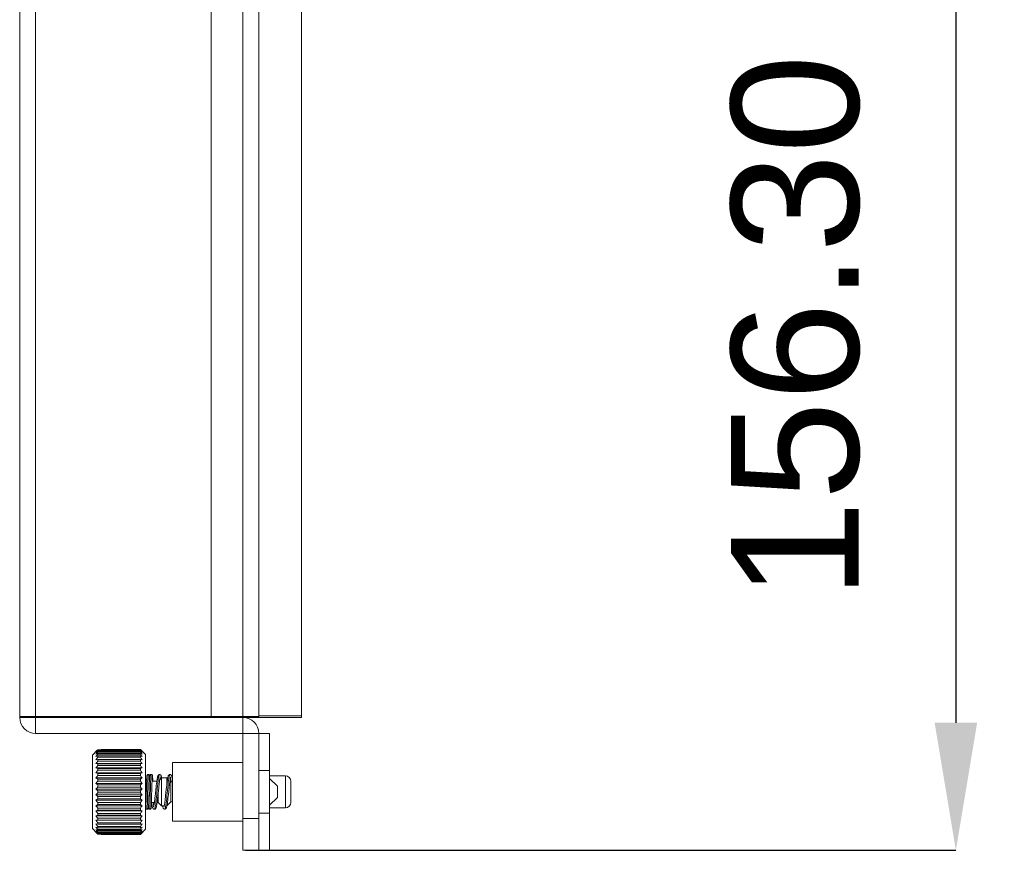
# Model space of a CAD drawing. Header units: millimetres. Extents: x 3925 to 5043, y -86 to 778.
# Tile 280 of 439: x 4652 to 4675, y 403 to 423. Entities that reach past the tile are written whole.
import ezdxf

# ---------------------------------------------------------------- set-up
doc = ezdxf.new("R2010")
doc.units = ezdxf.units.MM
doc.header["$LTSCALE"] = 46.255
doc.header["$PDMODE"] = 3
doc.header["$PDSIZE"] = 1
doc.layers.get('0').update_dxf_attribs({"linetype": 'CONTINUOUS'})
doc.layers.get('Defpoints').update_dxf_attribs({"linetype": 'CONTINUOUS'})
for name, color, linetype in [('H30K-FOG-FILDXF_CONTINUOUS_LINE', 7, 'CONTINUOUS'), ('H30K-SPONGE-DXF_CONTINUOUS_LINE', 7, 'CONTINUOUS'), ('PIN-D3_L3-T1DXF_CONTINUOUS_LINE', 7, 'CONTINUOUS'), ('SW3DPS-52-39DXF_CONTINUOUS_LINE', 7, 'CONTINUOUS')]:
    doc.layers.add(name, color=color, linetype=linetype)
doc.styles.add('SLDTEXTSTYLE0', font='arialbd.ttf', dxfattribs={"height": 5.5})
doc.styles.add('SLDTEXTSTYLE2', font='arial.ttf')
doc.dimstyles.new('SLDDIMSTYLE1', dxfattribs={"dimtxt": 5.650301, "dimasz": 4.572, "dimexe": 0, "dimexo": 0.0625, "dimgap": 1.412575, "dimtad": 0, "dimtih": 1, "dimtoh": 1, "dimlfac": 3.5, "dimrnd": 1e-09, "dimzin": 4, "dimdsep": 46, "dimtxsty": 'SLDTEXTSTYLE0', "dimsah": 1, "dimcen": 0.09, "dimadec": 0, "dimazin": 1, "dimtol": 1, "dimtp": 0.8, "dimtm": 0.8, "dimtfac": 1, "dimtdec": 1, "dimtofl": 0, "dimtmove": 0, "dimatfit": 3, "dimfxl": 1, "dimfrac": 2, "dimtolj": 1, "dimarcsym": 0})

# ---------------------------------------------------------------- blocks, each defined once
blk = doc.blocks.new('*D47')
at = {"color": 0, "linetype": 'Continuous', "lineweight": -2}
for p, q in [((4657.443, 442.381), (4674.145, 442.381)), ((4674.145, 439.381), (4674.145, 406.306)), ((4657.443, 403.306), (4674.145, 403.306))]:
    blk.add_line(p, q, dxfattribs=at)
at = {"color": 0, "linetype": 'Continuous'}
for points in [[(4673.645, 439.381), (4674.645, 439.381), (4674.145, 442.381)], [(4673.645, 406.306), (4674.645, 406.306), (4674.145, 403.306)]]:
    blk.add_solid(points, dxfattribs=at)
at = {"layer": 'Defpoints', "color": 0, "linetype": 'Continuous'}
for p in [(4657.38, 442.381), (4657.38, 403.306), (4674.145, 403.306)]:
    blk.add_point(p, dxfattribs=at)
at = {"color": 0, "linetype": 'Continuous', "lineweight": 0, "insert": (4670.81, 421.443), "char_height": 3, "attachment_point": 5, "rotation": 90, "style": 'SLDTEXTSTYLE2'}
blk.add_mtext('\\A1;156.30 [6.15]', dxfattribs=at)

msp = doc.modelspace()

# ---------------------------------------------------------------- linework, layer by layer
at = {"layer": 'H30K-FOG-FILDXF_CONTINUOUS_LINE', "color": 7, "linetype": 'Continuous', "lineweight": 0}
for p, q in [((4652.1301, 406.4311), (4652.1301, 439.2561)), ((4652.5051, 439.2311), (4652.5051, 406.4561)), ((4656.6301, 439.2311), (4656.6301, 406.4561)), ((4657.3801, 439.2311), (4657.3801, 406.4561)), ((4657.7551, 439.2311), (4657.7551, 406.4561)), ((4652.1301, 406.4561), (4656.6301, 406.4561)), ((4652.1301, 406.4311), (4652.5051, 406.4311)), ((4652.5051, 406.4311), (4652.5051, 406.4561)), ((4657.3801, 406.4311), (4652.5051, 406.4311)), ((4652.5051, 406.0561), (4652.5051, 406.4311)), ((4657.7547, 406.4561), (4656.6301, 406.4561)), ((4657.3801, 403.3061), (4657.3801, 406.4311)), ((4657.7551, 406.0561), (4652.5051, 406.0561)), ((4657.7551, 406.0561), (4657.7551, 403.3061)), ((4657.3801, 404.0561), (4657.7551, 404.0561)), ((4657.3801, 403.3061), (4657.7551, 403.3061))]:
    msp.add_line(p, q, dxfattribs=at)
for centre, start, end in [((4652.5051, 406.4311), 180, 270), ((4657.3801, 406.0561), 0, 90)]:
    msp.add_arc(centre, 0.375, start, end, dxfattribs=at)
at = {"layer": 'H30K-SPONGE-DXF_CONTINUOUS_LINE', "color": 7, "linetype": 'Continuous', "lineweight": 0}
for p, q in [((4658.7551, 406.4686), (4658.7551, 439.2186)), ((4657.3801, 406.4311), (4658.7551, 406.4311)), ((4657.7547, 406.4686), (4658.7551, 406.4686)), ((4658.7551, 406.4686), (4658.7551, 406.4311)), ((4658.0051, 406.0561), (4657.7551, 406.0561)), ((4658.0051, 406.0561), (4658.0051, 403.3061)), ((4658.0051, 405.1811), (4657.7551, 405.1811)), ((4657.7551, 403.9107), (4657.7551, 405.1811)), ((4657.7551, 403.8666), (4657.7551, 405.1811)), ((4658.0051, 404.1811), (4657.7551, 404.1811)), ((4658.0051, 403.3061), (4657.7551, 403.3061))]:
    msp.add_line(p, q, dxfattribs=at)
at = {"layer": 'PIN-D3_L3-T1DXF_CONTINUOUS_LINE', "color": 7, "linetype": 'Continuous', "lineweight": 0}
for p, q in [((4658.3801, 405.0561), (4658.0051, 405.0561)), ((4658.3801, 404.3061), (4658.3801, 405.0561)), ((4658.5051, 404.4311), (4658.5051, 404.9311)), ((4658.3801, 404.3061), (4658.0051, 404.3061))]:
    msp.add_line(p, q, dxfattribs=at)
for centre, start, end in [((4658.3801, 404.9311), 0, 90), ((4658.3801, 404.4311), 270, 0)]:
    msp.add_arc(centre, 0.125, start, end, dxfattribs=at)
at = {"layer": 'SW3DPS-52-39DXF_CONTINUOUS_LINE', "color": 7, "linetype": 'Continuous', "lineweight": 0}
for p, q in [((4653.8421, 405.5469), (4653.9478, 405.6536)), ((4653.9671, 405.673), (4653.9478, 405.6536)), ((4653.9478, 405.6536), (4653.9671, 405.6702)), ((4654.0484, 405.673), (4653.9671, 405.673)), ((4654.9671, 405.6702), (4653.9671, 405.6702)), ((4653.9671, 405.6702), (4653.9671, 405.661)), ((4654.9671, 405.661), (4653.9671, 405.661)), ((4654.9671, 405.6811), (4654.0484, 405.6811)), ((4654.0484, 405.6702), (4654.0484, 405.6811)), ((4654.9671, 405.6792), (4654.0484, 405.6792)), ((4655.0921, 405.5561), (4654.9671, 405.6811)), ((4654.9671, 405.6811), (4654.9671, 405.6792)), ((4654.9896, 405.6552), (4654.9671, 405.6792)), ((4654.9671, 405.6702), (4654.9671, 405.661)), ((4655.0113, 405.6317), (4654.9896, 405.6552)), ((4653.8421, 403.8154), (4653.8421, 405.5469)), ((4653.9229, 405.5089), (4653.9671, 405.5247)), ((4653.9229, 405.4343), (4653.9671, 405.4418)), ((4654.9671, 405.64), (4653.9671, 405.64)), ((4653.9671, 405.64), (4653.9671, 405.6236)), ((4654.9671, 405.6236), (4653.9671, 405.6236)), ((4654.9671, 405.5912), (4653.9671, 405.5912)), ((4653.9671, 405.5912), (4653.9671, 405.568)), ((4654.9671, 405.568), (4653.9671, 405.568)), ((4654.9671, 405.5247), (4653.9671, 405.5247)), ((4653.9671, 405.5247), (4653.9671, 405.495)), ((4654.9671, 405.495), (4653.9671, 405.495)), ((4654.9671, 405.4418), (4653.9671, 405.4418)), ((4653.9671, 405.4418), (4653.9671, 405.4063)), ((4654.9671, 405.64), (4654.9671, 405.6236)), ((4654.9671, 405.5912), (4654.9671, 405.568)), ((4654.9671, 405.5247), (4655.0113, 405.5089)), ((4654.9671, 405.5247), (4654.9671, 405.495)), ((4654.9671, 405.4418), (4655.0113, 405.4343)), ((4654.9671, 405.4418), (4654.9671, 405.4063)), ((4655.0921, 405.5561), (4655.0921, 403.8061)), ((4653.9229, 405.3451), (4655.0113, 405.3451)), ((4653.9229, 405.3451), (4653.9671, 405.344)), ((4653.9229, 405.2429), (4655.0113, 405.2429)), ((4653.9229, 405.2429), (4653.9671, 405.2334)), ((4654.9671, 405.4063), (4653.9671, 405.4063)), ((4654.9671, 405.344), (4653.9671, 405.344)), ((4653.9671, 405.344), (4653.9671, 405.3034)), ((4654.9671, 405.3034), (4653.9671, 405.3034)), ((4654.9671, 405.2334), (4653.9671, 405.2334)), ((4653.9671, 405.2334), (4653.9671, 405.1884)), ((4654.9671, 405.1884), (4653.9671, 405.1884)), ((4654.9671, 405.344), (4655.0113, 405.3451)), ((4654.9671, 405.344), (4654.9671, 405.3034)), ((4654.9671, 405.2334), (4655.0113, 405.2429)), ((4654.9671, 405.2334), (4654.9671, 405.1884)), ((4655.7231, 405.3686), (4657.3801, 405.3686)), ((4655.7231, 403.9936), (4655.7231, 405.3686)), ((4653.9229, 405.1299), (4655.0113, 405.1299)), ((4653.9229, 405.008), (4655.0113, 405.008)), ((4654.9671, 405.112), (4653.9671, 405.112)), ((4653.9671, 405.112), (4653.9671, 405.0635)), ((4654.9671, 405.0635), (4653.9671, 405.0635)), ((4654.9671, 404.9822), (4653.9671, 404.9822)), ((4653.9671, 404.9822), (4653.9671, 404.9312)), ((4654.9671, 405.112), (4654.9671, 405.0635)), ((4654.9671, 404.9822), (4654.9671, 404.9312)), ((4655.1173, 404.9815), (4655.116, 404.949)), ((4655.1181, 404.9998), (4655.1173, 404.9815)), ((4655.179, 404.9369), (4655.1802, 404.9674)), ((4655.1806, 404.9739), (4655.1793, 404.9388)), ((4655.1802, 404.9674), (4655.1813, 404.9927)), ((4655.1815, 404.9938), (4655.1806, 404.9739)), ((4655.1813, 404.9927), (4655.1821, 405.0067)), ((4655.1834, 405.0286), (4655.184, 405.0371)), ((4655.2423, 404.9242), (4655.2437, 404.9622)), ((4655.2437, 404.9622), (4655.2446, 404.983)), ((4655.2446, 404.983), (4655.2454, 405.0001)), ((4655.2564, 405.0096), (4655.2555, 405.0239)), ((4655.2572, 404.9925), (4655.2564, 405.0096)), ((4655.2581, 404.9725), (4655.2572, 404.9925)), ((4655.4671, 405.0113), (4655.4231, 404.9674)), ((4655.4671, 405.0113), (4655.5937, 405.0113)), ((4655.4671, 404.3509), (4655.4671, 405.0113)), ((4655.6087, 404.9964), (4655.5937, 405.0113)), ((4655.5937, 405.0113), (4655.5937, 404.8933)), ((4658.1909, 404.8113), (4658.0051, 404.9971)), ((4653.9229, 404.8799), (4655.0113, 404.8799)), ((4653.9229, 404.7478), (4655.0113, 404.7478)), ((4654.9671, 404.9312), (4653.9671, 404.9312)), ((4654.9671, 404.8465), (4653.9671, 404.8465)), ((4653.9671, 404.8465), (4653.9671, 404.794)), ((4654.9671, 404.794), (4653.9671, 404.794)), ((4654.9671, 404.8465), (4654.9671, 404.794)), ((4655.1112, 404.7972), (4655.1084, 404.6978)), ((4655.1141, 404.8963), (4655.1112, 404.7972)), ((4655.116, 404.949), (4655.1141, 404.8963)), ((4655.1716, 404.6866), (4655.1727, 404.7248)), ((4655.1774, 404.8821), (4655.172, 404.6925)), ((4655.1727, 404.7248), (4655.1756, 404.8292)), ((4655.1756, 404.8292), (4655.1774, 404.8878)), ((4655.1793, 404.9388), (4655.1774, 404.8821)), ((4655.1774, 404.8878), (4655.179, 404.9369)), ((4655.2287, 404.4569), (4655.2407, 404.8781)), ((4655.2407, 404.8781), (4655.2423, 404.9242)), ((4655.2425, 404.9311), (4655.3539, 404.9311)), ((4655.6858, 404.9193), (4655.6638, 404.9412)), ((4655.6858, 404.9193), (4655.7231, 404.9193)), ((4655.6858, 404.443), (4655.6858, 404.9193)), ((4655.6925, 404.9354), (4655.695, 404.9193)), ((4658.1909, 404.8113), (4658.1909, 404.551)), ((4653.9229, 404.6145), (4655.0113, 404.6145)), ((4654.9671, 404.7077), (4653.9671, 404.7077)), ((4653.9671, 404.7077), (4653.9671, 404.6546)), ((4654.9671, 404.6546), (4653.9671, 404.6546)), ((4654.9671, 404.5683), (4653.9671, 404.5683)), ((4653.9671, 404.5683), (4653.9671, 404.5157)), ((4654.9671, 404.5157), (4653.9671, 404.5157)), ((4654.9671, 404.7077), (4654.9671, 404.6546)), ((4654.9671, 404.5683), (4654.9671, 404.5157)), ((4655.1027, 404.4934), (4655.1011, 404.4434)), ((4655.105, 404.5708), (4655.1027, 404.4934)), ((4655.1079, 404.6767), (4655.105, 404.5708)), ((4655.1084, 404.6978), (4655.1079, 404.6767)), ((4655.1663, 404.4904), (4655.1647, 404.4422)), ((4655.1659, 404.4839), (4655.1711, 404.6672)), ((4655.168, 404.5457), (4655.1663, 404.4904)), ((4655.1671, 404.5215), (4655.1671, 404.5156)), ((4655.1714, 404.671), (4655.168, 404.5457)), ((4655.1711, 404.6672), (4655.1716, 404.6866)), ((4655.172, 404.6925), (4655.1714, 404.671)), ((4655.3869, 404.4311), (4655.3869, 404.6572)), ((4658.1909, 404.551), (4658.0051, 404.3651)), ((4653.9229, 404.4824), (4655.0113, 404.4824)), ((4653.9229, 404.3542), (4655.0113, 404.3542)), ((4654.9671, 404.4311), (4653.9671, 404.4311)), ((4653.9671, 404.4311), (4653.9671, 404.3801)), ((4654.9671, 404.3801), (4653.9671, 404.3801)), ((4654.9671, 404.2988), (4653.9671, 404.2988)), ((4653.9671, 404.2988), (4653.9671, 404.2503)), ((4654.9671, 404.4311), (4654.9671, 404.3801)), ((4654.9671, 404.2988), (4654.9671, 404.2503)), ((4655.0924, 404.3077), (4655.0943, 404.3143)), ((4655.0944, 404.3149), (4655.0942, 404.3135)), ((4655.0986, 404.3789), (4655.0977, 404.36)), ((4655.0995, 404.4018), (4655.0986, 404.3789)), ((4655.1011, 404.4434), (4655.0995, 404.4018)), ((4655.1234, 404.2716), (4655.1238, 404.2716)), ((4655.1238, 404.2716), (4655.1234, 404.2716)), ((4655.1585, 404.3172), (4655.1591, 404.3248)), ((4655.1595, 404.3294), (4655.1591, 404.3248)), ((4655.1591, 404.3251), (4655.1591, 404.3248)), ((4655.1598, 404.3344), (4655.1592, 404.3261)), ((4655.1611, 404.3571), (4655.1619, 404.3736)), ((4655.1623, 404.3797), (4655.1614, 404.3611)), ((4655.1619, 404.3736), (4655.1631, 404.4035)), ((4655.1632, 404.402), (4655.1623, 404.3797)), ((4655.1631, 404.4035), (4655.1659, 404.4839)), ((4655.1647, 404.4422), (4655.1632, 404.402)), ((4655.225, 404.3627), (4655.2259, 404.3819)), ((4655.2259, 404.3819), (4655.2273, 404.4161)), ((4655.2273, 404.4161), (4655.2287, 404.4569)), ((4655.2279, 404.4311), (4655.2976, 404.4311)), ((4655.2964, 404.4234), (4655.2953, 404.4311)), ((4655.3613, 404.4311), (4655.3869, 404.4311)), ((4655.4671, 404.3509), (4655.3869, 404.4311)), ((4655.4671, 404.3509), (4655.5285, 404.3509)), ((4655.5562, 404.3017), (4655.5623, 404.3309)), ((4655.5902, 404.3372), (4655.5944, 404.3575)), ((4655.5931, 404.3509), (4655.5937, 404.3509)), ((4655.6858, 404.443), (4655.5937, 404.3509)), ((4655.5937, 404.3541), (4655.5937, 404.3509)), ((4655.6858, 404.443), (4655.7231, 404.443)), ((4653.9229, 404.2324), (4655.0113, 404.2324)), ((4653.9671, 404.1289), (4653.9229, 404.1193)), ((4653.9229, 404.1193), (4655.0113, 404.1193)), ((4654.9671, 404.2503), (4653.9671, 404.2503)), ((4654.9671, 404.1739), (4653.9671, 404.1739)), ((4653.9671, 404.1739), (4653.9671, 404.1289)), ((4654.9671, 404.1289), (4653.9671, 404.1289)), ((4654.9671, 404.0589), (4653.9671, 404.0589)), ((4653.9671, 404.0589), (4653.9671, 404.0182)), ((4654.9671, 404.1739), (4654.9671, 404.1289)), ((4655.0113, 404.1193), (4654.9671, 404.1289)), ((4654.9671, 404.0589), (4654.9671, 404.0182)), ((4653.9478, 403.7086), (4653.8421, 403.8154)), ((4653.9671, 404.0182), (4653.9229, 404.0172)), ((4653.9229, 404.0172), (4655.0113, 404.0172)), ((4653.9671, 403.9205), (4653.9229, 403.9279)), ((4653.9671, 403.8375), (4653.9229, 403.8534)), ((4654.9671, 404.0182), (4653.9671, 404.0182)), ((4654.9671, 403.956), (4653.9671, 403.956)), ((4653.9671, 403.956), (4653.9671, 403.9205)), ((4654.9671, 403.9205), (4653.9671, 403.9205)), ((4654.9671, 403.8672), (4653.9671, 403.8672)), ((4653.9671, 403.8672), (4653.9671, 403.8375)), ((4654.9671, 403.8375), (4653.9671, 403.8375)), ((4654.9671, 403.7943), (4653.9671, 403.7943)), ((4653.9671, 403.7943), (4653.9671, 403.771)), ((4655.0113, 404.0172), (4654.9671, 404.0182)), ((4654.9671, 403.956), (4654.9671, 403.9205)), ((4655.0113, 403.9279), (4654.9671, 403.9205)), ((4654.9671, 403.8672), (4654.9671, 403.8375)), ((4655.0113, 403.8534), (4654.9671, 403.8375)), ((4655.0921, 403.8061), (4654.9671, 403.6812)), ((4654.9671, 403.7943), (4654.9671, 403.771)), ((4657.3801, 403.9936), (4655.7231, 403.9936)), ((4653.9671, 403.6921), (4653.9478, 403.7086)), ((4653.9478, 403.7086), (4653.9671, 403.6892)), ((4654.9671, 403.771), (4653.9671, 403.771)), ((4654.9671, 403.7386), (4653.9671, 403.7386)), ((4653.9671, 403.7386), (4653.9671, 403.7222)), ((4654.9671, 403.7222), (4653.9671, 403.7222)), ((4654.9671, 403.7013), (4653.9671, 403.7013)), ((4653.9671, 403.7013), (4653.9671, 403.6921)), ((4654.9671, 403.6921), (4653.9671, 403.6921)), ((4654.0484, 403.6892), (4653.9671, 403.6892)), ((4654.0484, 403.6812), (4654.0484, 403.6921)), ((4654.9671, 403.683), (4654.0484, 403.683)), ((4654.9671, 403.6812), (4654.0484, 403.6812)), ((4654.9671, 403.7386), (4654.9671, 403.7222)), ((4654.9671, 403.7013), (4654.9671, 403.6921)), ((4654.9671, 403.683), (4654.9671, 403.6812))]:
    msp.add_line(p, q, dxfattribs=at)
for points in [[(4653.9671, 405.661), (4653.9445, 405.6345), (4653.9229, 405.6085)], [(4654.9671, 405.6702), (4654.9896, 405.6507), (4655.0113, 405.6317)], [(4655.0113, 405.6085), (4654.9896, 405.6345), (4654.9671, 405.661)], [(4653.9229, 405.6085), (4653.9445, 405.6241), (4653.9671, 405.64)], [(4653.9671, 405.6236), (4653.9445, 405.5952), (4653.9229, 405.5673)], [(4653.9229, 405.5673), (4653.9445, 405.5792), (4653.9671, 405.5912)], [(4653.9671, 405.568), (4653.9445, 405.5381), (4653.9229, 405.5089)], [(4653.9671, 405.495), (4653.9445, 405.4643), (4653.9229, 405.4343)], [(4654.9671, 405.64), (4654.9896, 405.6241), (4655.0113, 405.6085)], [(4655.0113, 405.5673), (4654.9896, 405.5952), (4654.9671, 405.6236)], [(4654.9671, 405.5912), (4654.9896, 405.5792), (4655.0113, 405.5673)], [(4655.0113, 405.5089), (4654.9896, 405.5381), (4654.9671, 405.568)], [(4655.0113, 405.4343), (4654.9896, 405.4643), (4654.9671, 405.495)], [(4653.9671, 405.4063), (4653.9445, 405.3753), (4653.9229, 405.3451)], [(4653.9671, 405.3034), (4653.9445, 405.2728), (4653.9229, 405.2429)], [(4653.9671, 405.1884), (4653.9445, 405.1588), (4653.9229, 405.1299)], [(4655.0113, 405.3451), (4654.9896, 405.3753), (4654.9671, 405.4063)], [(4655.0113, 405.2429), (4654.9896, 405.2728), (4654.9671, 405.3034)], [(4655.0113, 405.1299), (4654.9896, 405.1588), (4654.9671, 405.1884)], [(4653.9229, 405.1299), (4653.9445, 405.121), (4653.9671, 405.112)], [(4653.9671, 405.0635), (4653.9445, 405.0354), (4653.9229, 405.008)], [(4653.9229, 405.008), (4653.9445, 404.9953), (4653.9671, 404.9822)], [(4654.9671, 405.112), (4654.9896, 405.121), (4655.0113, 405.1299)], [(4655.0113, 405.008), (4654.9896, 405.0354), (4654.9671, 405.0635)], [(4654.9671, 404.9822), (4654.9896, 404.9952), (4655.0113, 405.008)], [(4655.1557, 405.0907), (4655.1484, 405.0899), (4655.1395, 405.0863), (4655.1326, 405.0809), (4655.1283, 405.0754), (4655.1258, 405.0706), (4655.1244, 405.0667), (4655.1236, 405.0635), (4655.123, 405.0607), (4655.1225, 405.0578), (4655.1221, 405.0548), (4655.1217, 405.0515), (4655.1213, 405.0478), (4655.1209, 405.0437), (4655.1205, 405.0391), (4655.1201, 405.034), (4655.1197, 405.0284), (4655.1194, 405.0222), (4655.119, 405.0153), (4655.1181, 404.9998)], [(4655.1381, 404.6164), (4655.1429, 404.807), (4655.1445, 404.8665), (4655.1461, 404.9214), (4655.1477, 404.9709), (4655.1493, 405.013), (4655.1509, 405.0467), (4655.1525, 405.0712), (4655.1541, 405.0859), (4655.1557, 405.0907)], [(4655.1875, 405.0645), (4655.1869, 405.0669), (4655.1854, 405.0708), (4655.1829, 405.0757), (4655.1785, 405.0812), (4655.1716, 405.0865), (4655.1626, 405.0899), (4655.1557, 405.0907)], [(4655.1832, 405.0253), (4655.1828, 405.0184), (4655.1824, 405.0109), (4655.1815, 404.9938)], [(4655.1821, 405.0067), (4655.1827, 405.0187), (4655.1831, 405.0239), (4655.1836, 405.0316)], [(4655.1837, 405.0329), (4655.184, 405.0367), (4655.1849, 405.0468)], [(4655.1881, 405.0667), (4655.1872, 405.0636), (4655.1866, 405.0606), (4655.1861, 405.0576), (4655.1857, 405.0544), (4655.1853, 405.0508), (4655.1849, 405.0468)], [(4655.2193, 405.0907), (4655.2121, 405.0899), (4655.2032, 405.0863), (4655.1963, 405.0809), (4655.1919, 405.0754), (4655.1895, 405.0706), (4655.1881, 405.0667)], [(4655.2066, 404.8076), (4655.2082, 404.8669), (4655.2098, 404.9218), (4655.2114, 404.9708), (4655.213, 405.0126), (4655.2146, 405.0465), (4655.2162, 405.0711), (4655.2178, 405.0859), (4655.2193, 405.0907)], [(4655.2555, 405.0239), (4655.2551, 405.03), (4655.2548, 405.0356), (4655.2544, 405.0405), (4655.254, 405.045), (4655.2536, 405.0489), (4655.2532, 405.0524), (4655.2528, 405.0556), (4655.2524, 405.0584), (4655.2519, 405.0612), (4655.2514, 405.064), (4655.2505, 405.0671), (4655.249, 405.0711), (4655.2464, 405.0759), (4655.2419, 405.0814), (4655.235, 405.0866), (4655.2262, 405.09), (4655.2193, 405.0907)], [(4655.2454, 405.0001), (4655.2461, 405.0141), (4655.2465, 405.0202), (4655.2469, 405.0257), (4655.2472, 405.0306), (4655.2476, 405.0351), (4655.2479, 405.0389), (4655.2482, 405.0422), (4655.2485, 405.0449), (4655.2488, 405.047), (4655.249, 405.0485), (4655.249, 405.0486)], [(4655.2597, 404.9311), (4655.2595, 404.9363), (4655.2581, 404.9725)], [(4655.4188, 405.0907), (4655.4091, 405.0894), (4655.3981, 405.0841), (4655.3895, 405.0761), (4655.3835, 405.0671), (4655.379, 405.0571), (4655.375, 405.0455), (4655.3712, 405.0315), (4655.3674, 405.0145), (4655.3636, 404.9943), (4655.3596, 404.9707), (4655.3556, 404.9432), (4655.3513, 404.9116), (4655.3468, 404.8755), (4655.3421, 404.8344), (4655.337, 404.7879), (4655.3317, 404.7373), (4655.3209, 404.6334)], [(4655.3832, 404.9315), (4655.3894, 404.9796), (4655.3956, 405.0201)], [(4655.3956, 405.0201), (4655.4018, 405.0522), (4655.4079, 405.0749), (4655.4141, 405.0878), (4655.4188, 405.0907)], [(4655.3982, 404.7663), (4655.4026, 404.8066), (4655.4066, 404.8429), (4655.4105, 404.8759), (4655.4143, 404.9061), (4655.418, 404.9334), (4655.4215, 404.9576)], [(4655.4707, 405.0113), (4655.4674, 405.0269), (4655.4632, 405.0432), (4655.4588, 405.0565), (4655.454, 405.0672), (4655.448, 405.0763), (4655.4393, 405.0843), (4655.4282, 405.0894), (4655.4188, 405.0907)], [(4655.4215, 404.9576), (4655.425, 404.9788), (4655.4283, 404.9967), (4655.4314, 405.0113), (4655.4342, 405.0228), (4655.4366, 405.0308), (4655.4384, 405.0354), (4655.4385, 405.0358)], [(4655.4309, 405.0094), (4655.4349, 404.998), (4655.4385, 404.9827)], [(4655.6107, 405.0077), (4655.6065, 404.9841), (4655.6021, 404.9561), (4655.5976, 404.9236), (4655.5927, 404.8857), (4655.5875, 404.8409), (4655.582, 404.7913), (4655.5766, 404.7397)], [(4655.6057, 404.7166), (4655.6119, 404.7807), (4655.6181, 404.8424), (4655.6242, 404.8999), (4655.6304, 404.952), (4655.6366, 404.9972), (4655.6428, 405.0344)], [(4655.6635, 405.0907), (4655.6537, 405.0893), (4655.6426, 405.084), (4655.634, 405.0759), (4655.628, 405.0667), (4655.6233, 405.0563), (4655.619, 405.0432), (4655.6149, 405.0273), (4655.6107, 405.0077)], [(4655.6428, 405.0344), (4655.649, 405.0627), (4655.6552, 405.0815), (4655.6614, 405.0901), (4655.6634, 405.0907)], [(4655.662, 404.9289), (4655.6656, 404.9535), (4655.669, 404.975), (4655.6723, 404.9934), (4655.6754, 405.0087), (4655.6784, 405.0208), (4655.6809, 405.0296), (4655.6828, 405.0349), (4655.683, 405.0354)], [(4655.7231, 404.9673), (4655.7216, 404.9767), (4655.7173, 405.0021), (4655.713, 405.023), (4655.7088, 405.04), (4655.7045, 405.0538), (4655.6996, 405.0655), (4655.6929, 405.076), (4655.684, 405.0843), (4655.6729, 405.0894), (4655.6635, 405.0907)], [(4655.6756, 405.0094), (4655.6796, 404.998), (4655.686, 404.9707), (4655.6925, 404.9354)], [(4653.9671, 404.9312), (4653.9445, 404.9052), (4653.9229, 404.8799)], [(4653.9229, 404.8799), (4653.9445, 404.8634), (4653.9671, 404.8465)], [(4653.9671, 404.794), (4653.9445, 404.7706), (4653.9229, 404.7478)], [(4653.9229, 404.7478), (4653.9445, 404.728), (4653.9671, 404.7077)], [(4655.0113, 404.8799), (4654.9896, 404.9052), (4654.9671, 404.9312)], [(4654.9671, 404.8465), (4654.9896, 404.8634), (4655.0113, 404.8799)], [(4655.0113, 404.7478), (4654.9896, 404.7706), (4654.9671, 404.794)], [(4654.9671, 404.7077), (4654.9896, 404.728), (4655.0113, 404.7478)], [(4655.1875, 404.2715), (4655.1891, 404.2765), (4655.1907, 404.2914), (4655.1923, 404.3159), (4655.1939, 404.3494), (4655.1955, 404.3912), (4655.197, 404.44), (4655.1986, 404.495), (4655.2002, 404.5545), (4655.2066, 404.8076)], [(4655.2964, 404.2715), (4655.3056, 404.2727), (4655.3165, 404.2777), (4655.3252, 404.2855), (4655.3312, 404.2942), (4655.3358, 404.3041), (4655.34, 404.3161), (4655.3441, 404.3311), (4655.3481, 404.3492), (4655.3522, 404.3711), (4655.3564, 404.3968), (4655.3607, 404.4267), (4655.3652, 404.4609), (4655.3698, 404.499), (4655.3745, 404.5405), (4655.3793, 404.5847), (4655.3982, 404.7663)], [(4655.3524, 404.6264), (4655.3647, 404.7554), (4655.3709, 404.818), (4655.377, 404.8772), (4655.3832, 404.9315)], [(4655.5766, 404.7397), (4655.5619, 404.5976), (4655.5574, 404.5561), (4655.5531, 404.5175), (4655.5488, 404.4815), (4655.5446, 404.4485), (4655.5405, 404.4192), (4655.5366, 404.3938), (4655.533, 404.3725), (4655.5296, 404.3555)], [(4655.6273, 404.616), (4655.6419, 404.7568), (4655.6464, 404.7986), (4655.6505, 404.8361), (4655.6545, 404.8702), (4655.6583, 404.9011), (4655.662, 404.9289)], [(4653.9671, 404.6546), (4653.9445, 404.6343), (4653.9229, 404.6145)], [(4653.9229, 404.6145), (4653.9445, 404.5916), (4653.9671, 404.5683)], [(4653.9671, 404.5157), (4653.9445, 404.4989), (4653.9229, 404.4824)], [(4655.0113, 404.6145), (4654.9896, 404.6343), (4654.9671, 404.6546)], [(4654.9671, 404.5683), (4654.9896, 404.5916), (4655.0113, 404.6145)], [(4655.0113, 404.4824), (4654.9896, 404.4989), (4654.9671, 404.5157)], [(4655.1238, 404.2716), (4655.1254, 404.2765), (4655.127, 404.2914), (4655.1286, 404.3158), (4655.1302, 404.3491), (4655.1318, 404.3908), (4655.1334, 404.4397), (4655.1349, 404.4945), (4655.1365, 404.5539), (4655.1381, 404.6164)], [(4655.3209, 404.6334), (4655.3158, 404.5849), (4655.311, 404.5404), (4655.3063, 404.5), (4655.3019, 404.4639), (4655.2977, 404.4319), (4655.2936, 404.404), (4655.2897, 404.3802), (4655.286, 404.3608), (4655.2826, 404.3457), (4655.2796, 404.3347), (4655.2772, 404.3278), (4655.277, 404.3272)], [(4655.2964, 404.2715), (4655.3031, 404.2775), (4655.3093, 404.2936), (4655.3155, 404.3196), (4655.3217, 404.3545), (4655.3278, 404.3972), (4655.3339, 404.447), (4655.3401, 404.5029), (4655.3462, 404.5632), (4655.3524, 404.6264)], [(4655.5623, 404.3309), (4655.5685, 404.3688), (4655.5747, 404.4149), (4655.5809, 404.4677), (4655.5871, 404.5258), (4655.5933, 404.5877), (4655.6057, 404.7166)], [(4655.5944, 404.3575), (4655.5987, 404.382), (4655.6032, 404.4108), (4655.6078, 404.4443), (4655.6125, 404.4822), (4655.6174, 404.524), (4655.6223, 404.569), (4655.6273, 404.616)], [(4653.9229, 404.4824), (4653.9445, 404.457), (4653.9671, 404.4311)], [(4653.9671, 404.3801), (4653.9445, 404.367), (4653.9229, 404.3542)], [(4653.9229, 404.3542), (4653.9445, 404.3268), (4653.9671, 404.2988)], [(4654.9671, 404.4311), (4654.9896, 404.457), (4655.0113, 404.4824)], [(4655.0113, 404.3542), (4654.9896, 404.367), (4654.9671, 404.3801)], [(4654.9671, 404.2988), (4654.9896, 404.3268), (4655.0113, 404.3542)], [(4655.1234, 404.2716), (4655.1148, 404.2728), (4655.1066, 404.2766), (4655.0999, 404.2825), (4655.095, 404.29), (4655.0924, 404.2987), (4655.0924, 404.3077)], [(4655.0977, 404.36), (4655.0969, 404.3456), (4655.0965, 404.3397), (4655.0962, 404.3345), (4655.0958, 404.3299), (4655.0955, 404.3258), (4655.0952, 404.3222), (4655.0949, 404.3192), (4655.0946, 404.3168), (4655.0944, 404.3149)], [(4655.1238, 404.2716), (4655.1308, 404.2723), (4655.1398, 404.2758), (4655.1467, 404.2811), (4655.1511, 404.2867), (4655.1536, 404.2915), (4655.155, 404.2954)], [(4655.155, 404.2954), (4655.1559, 404.2985), (4655.1565, 404.3013), (4655.1569, 404.3041), (4655.1573, 404.3069), (4655.1577, 404.31), (4655.1581, 404.3134), (4655.1585, 404.3172)], [(4655.1557, 404.2977), (4655.1562, 404.2956), (4655.1576, 404.2917), (4655.1601, 404.2869), (4655.1644, 404.2813), (4655.1713, 404.2759), (4655.1802, 404.2724), (4655.1875, 404.2715)], [(4655.1614, 404.3611), (4655.1606, 404.3462), (4655.1602, 404.3399), (4655.1596, 404.3312)], [(4655.1599, 404.3368), (4655.1603, 404.343), (4655.1611, 404.3571)], [(4655.1875, 404.2715), (4655.1945, 404.2723), (4655.2034, 404.2758), (4655.2103, 404.2811), (4655.2147, 404.2866), (4655.2173, 404.2915), (4655.2188, 404.2956), (4655.2197, 404.299), (4655.2203, 404.3021), (4655.2208, 404.3052), (4655.2212, 404.3086), (4655.2217, 404.3124), (4655.2221, 404.3166), (4655.2225, 404.3213), (4655.2229, 404.3266), (4655.2233, 404.3326), (4655.2237, 404.3391), (4655.2242, 404.3463), (4655.225, 404.3627)], [(4655.2316, 404.4311), (4655.2333, 404.4185), (4655.2374, 404.3906), (4655.2414, 404.3668), (4655.2453, 404.3466), (4655.2491, 404.3296), (4655.253, 404.3155), (4655.2571, 404.304), (4655.2616, 404.2944), (4655.2675, 404.2856), (4655.2761, 404.2779), (4655.287, 404.2728), (4655.2964, 404.2715)], [(4655.2667, 404.4311), (4655.2674, 404.427), (4655.2738, 404.3918), (4655.2803, 404.3644), (4655.2842, 404.3529)], [(4655.4892, 404.3509), (4655.4918, 404.3384), (4655.4959, 404.3216), (4655.5003, 404.3078), (4655.5053, 404.2962), (4655.512, 404.2859), (4655.5208, 404.2779), (4655.5317, 404.2728), (4655.5411, 404.2716)], [(4655.5296, 404.3555), (4655.5265, 404.3426), (4655.5239, 404.3334), (4655.5218, 404.3276), (4655.5216, 404.327)], [(4655.5411, 404.2716), (4655.5505, 404.2728), (4655.5616, 404.278), (4655.5703, 404.286), (4655.5766, 404.2955), (4655.5816, 404.3068), (4655.586, 404.3204), (4655.5902, 404.3372)], [(4655.5411, 404.2716), (4655.5438, 404.2725), (4655.55, 404.2821), (4655.5562, 404.3017)], [(4655.7194, 404.443), (4655.7216, 404.4261), (4655.7231, 404.416)], [(4653.9671, 404.2503), (4653.9445, 404.2412), (4653.9229, 404.2324)], [(4653.9229, 404.2324), (4653.9445, 404.2035), (4653.9671, 404.1739)], [(4653.9229, 404.1193), (4653.9445, 404.0895), (4653.9671, 404.0589)], [(4655.0113, 404.2324), (4654.9896, 404.2412), (4654.9671, 404.2503)], [(4654.9671, 404.1739), (4654.9896, 404.2035), (4655.0113, 404.2324)], [(4654.9671, 404.0589), (4654.9896, 404.0894), (4655.0113, 404.1193)], [(4653.9229, 404.0172), (4653.9445, 403.9869), (4653.9671, 403.956)], [(4653.9229, 403.9279), (4653.9445, 403.8979), (4653.9671, 403.8672)], [(4653.9229, 403.8534), (4653.9445, 403.8242), (4653.9671, 403.7943)], [(4653.9671, 403.771), (4653.9445, 403.7831), (4653.9229, 403.7949)], [(4653.9229, 403.7949), (4653.9445, 403.7671), (4653.9671, 403.7386)], [(4654.9671, 403.956), (4654.9896, 403.9869), (4655.0113, 404.0172)], [(4654.9671, 403.8672), (4654.9896, 403.8979), (4655.0113, 403.9279)], [(4654.9671, 403.7943), (4654.9896, 403.8242), (4655.0113, 403.8534)], [(4654.9671, 403.7386), (4654.9896, 403.7671), (4655.0113, 403.7949)], [(4655.0113, 403.7949), (4654.9896, 403.7831), (4654.9671, 403.771)], [(4653.9671, 403.7222), (4653.9445, 403.7381), (4653.9229, 403.7537)], [(4653.9229, 403.7537), (4653.9445, 403.7278), (4653.9671, 403.7013)], [(4654.9671, 403.7013), (4654.9896, 403.7278), (4655.0113, 403.7537)], [(4655.0113, 403.7537), (4654.9896, 403.7381), (4654.9671, 403.7222)], [(4654.9671, 403.683), (4654.9896, 403.7071), (4655.0113, 403.7306)], [(4655.0113, 403.7306), (4654.9896, 403.7115), (4654.9671, 403.6921)]]:
    msp.add_lwpolyline(points, dxfattribs=at)
for centre, start, end in [((4655.1671, 405.0061), 180, 226.52575), ((4655.1671, 404.3561), 156.73283, 180)]:
    msp.add_arc(centre, 0.075, start, end, dxfattribs=at)

# ---------------------------------------------------------------- dimensions: what is measured, and where the dimension line sits
at = {"color": 2, "linetype": 'Continuous', "lineweight": 0}
dim = msp.add_linear_dim(base=(4674.1449, 403.3061), p1=(4657.3801, 442.3811), p2=(4657.3801, 403.3061), angle=90, dimstyle='SLDDIMSTYLE1', override={"dimtxt": 3, "dimasz": 3, "dimtad": 1, "dimtih": 0, "dimlfac": 4, "dimtxsty": 'SLDTEXTSTYLE2', "dimtol": 0, "dimtp": 0.6, "dimtm": 0.6}, dxfattribs=at)
dim.commit()
dim.dimension.update_dxf_attribs({"geometry": '*D47', "text_midpoint": (4674.1449, 421.443), "dimtype": 160})

doc.saveas('drawing.dxf')
